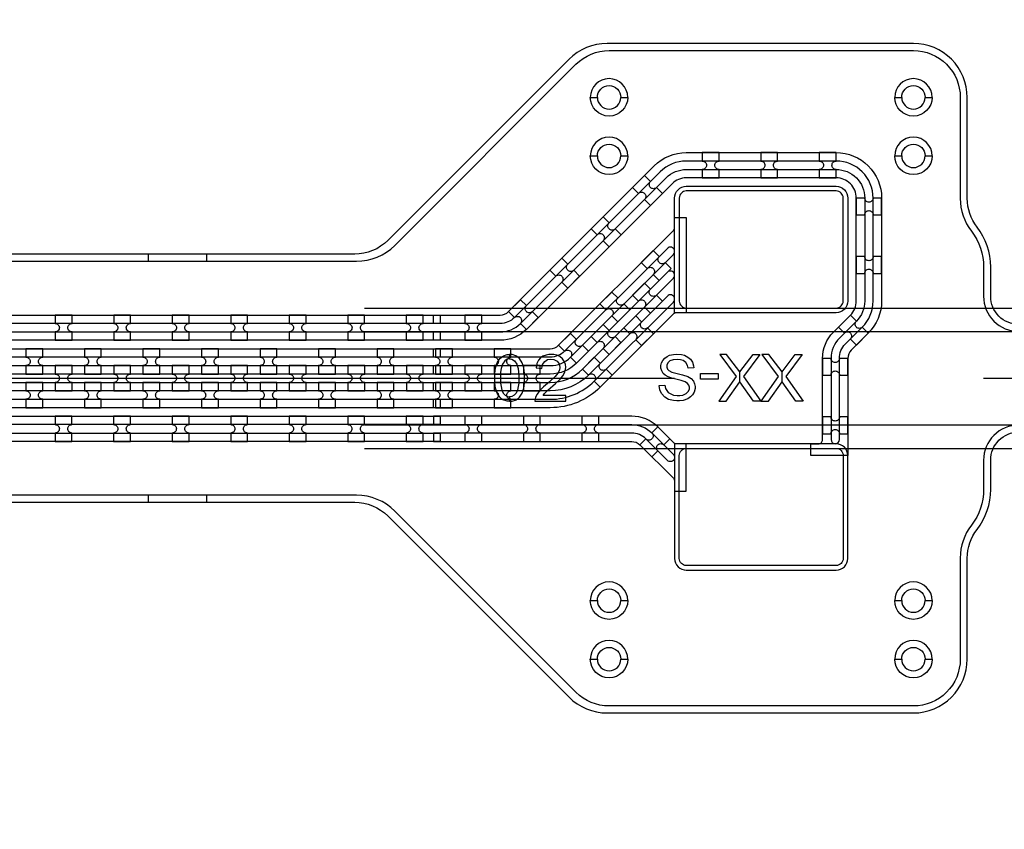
# Model space of a CAD drawing. Extents: x -63500 to 63500, y -63500 to 63500.
# Tile 274 of 296: x 34003 to 38208, y 7203 to 10662. Entities that reach past the tile are written whole.
import ezdxf

# ---------------------------------------------------------------- set-up
doc = ezdxf.new("R2010")
doc.units = 13
doc.header["$MEASUREMENT"] = 0
for name, color, linetype in [('1_Metal', 2, 'Continuous'), ('2_Electrodes', 5, 'Continuous'), ('3_Outline', 4, 'Continuous')]:
    doc.layers.add(name, color=color, linetype=linetype)

msp = doc.modelspace()

# ---------------------------------------------------------------- linework, layer by layer
for p, q in [((35474.8, 9430), (40820.7, 9430)), ((35474.8, 9330), (41213.2, 9330)), ((17300, 9130), (35800, 9130)), ((35800, 9130), (36800, 9130)), ((38120, 9130), (41120, 9130)), ((41213.2, 8930), (35474.8, 8930)), ((35474.8, 8830), (40757.7, 8830))]:
    msp.add_line(p, q)
for points in [[(36992.7, 9232.1), (37062.5, 9136.9), (36988.5, 9032.1), (37020.2, 9032.1), (37078.6, 9114), (37078.6, 9156.9), (37022.1, 9232.1), (36992.7, 9232.1)], [(37164.5, 9232.1), (37094.7, 9136.9), (37168.8, 9032.1), (37137.1, 9032.1), (37078.6, 9114), (37078.6, 9156.9), (37135.2, 9232.1), (37164.5, 9232.1)], [(37173, 9232.1), (37242.8, 9136.9), (37168.8, 9032.1), (37200.4, 9032.1), (37258.9, 9114), (37258.9, 9156.9), (37202.3, 9232.1), (37173, 9232.1)], [(37344.8, 9232.1), (37275, 9136.9), (37349, 9032.1), (37317.4, 9032.1), (37258.9, 9114), (37258.9, 9156.9), (37315.5, 9232.1), (37344.8, 9232.1)]]:
    msp.add_lwpolyline(points, close=True)
for radius in [50000, 47500, 45000]:
    msp.add_circle((0, 0), radius)
at = {"layer": '1_Metal'}
for points in [[(-50000, 0, -1), (50000, 0), (51000, 0, 1), (-51000, 0)], [(35770, 9400), (36054.9, 9400, 0.198912), (36090.3, 9414.7), (36712.8, 10037.2, -0.198912), (36850, 10094), (37490, 10094, -0.414214), (37684, 9900), (37684, 9460, -0.198912), (37627.2, 9322.9), (37554.6, 9250.3, 0.198912), (37540, 9215), (37540, 8800), (37382, 8800), (37382, 8850), (37414, 8850, 0.414214), (37432, 8868), (37432, 9215, -0.198912), (37478.3, 9326.7), (37550.8, 9399.2, 0.198912), (37576, 9460), (37576, 9900, 0.414214), (37490, 9986), (36850, 9986, 0.198912), (36789.2, 9960.8), (36166.7, 9338.3, -0.198912), (36054.9, 9292), (35770, 9292), (35770, 9328), (36054.9, 9328, 0.198912), (36141.2, 9363.8), (36763.7, 9986.3, -0.198912), (36850, 10022), (37490, 10022, -0.414214), (37612, 9900), (37612, 9460, -0.198912), (37576.3, 9373.8), (37503.7, 9301.2, 0.198912), (37468, 9215), (37468, 8868, 1), (37504, 8868), (37504, 9215, -0.198912), (37529.2, 9275.8), (37601.7, 9348.3, 0.198912), (37648, 9460), (37648, 9900, 0.414214), (37490, 10058), (36850, 10058, 0.198912), (36738.3, 10011.8), (36115.7, 9389.2, -0.198912), (36054.9, 9364), (35770, 9364)], [(36990, 10094), (36918, 10094), (36918, 10058, -0.414214), (36936, 10040), (36936, 10040, -0.414214), (36918, 10022), (36918, 9986), (36990, 9986), (36990, 10022, -0.414214), (36972, 10040), (36972, 10040, -0.414214), (36990, 10058)], [(37240, 10094), (37168, 10094), (37168, 10058, -0.414214), (37186, 10040), (37186, 10040, -0.414214), (37168, 10022), (37168, 9986), (37240, 9986), (37240, 10022, -0.414214), (37222, 10040), (37222, 10040, -0.414214), (37240, 10058)], [(37490, 10094), (37418, 10094), (37418, 10058, -0.414214), (37436, 10040), (37436, 10040, -0.414214), (37418, 10022), (37418, 9986), (37490, 9986), (37490, 10022, -0.414214), (37472, 10040), (37472, 10040, -0.414214), (37490, 10058)], [(36671.5, 9995.9), (36620.6, 9945), (36646.1, 9919.5, -0.414214), (36671.5, 9919.5), (36671.5, 9919.5, -0.414214), (36671.5, 9894.1), (36697, 9868.6), (36747.9, 9919.5), (36722.4, 9945, -0.414214), (36697, 9945), (36697, 9945, -0.414214), (36697, 9970.5)], [(37490, 9410), (36800, 9410), (36800, 9900, -0.414214), (36850, 9950), (37490, 9950, -0.414214), (37540, 9900), (37540, 9460, -0.414214)], [(37684, 9828), (37684, 9900), (37648, 9900, -0.414214), (37630, 9882), (37630, 9882, -0.414214), (37612, 9900), (37576, 9900), (37576, 9828), (37612, 9828, -0.414214), (37630, 9846), (37630, 9846, -0.414214), (37648, 9828)], [(36769.3, 9684.8), (36329.7, 9245.2, -0.198912), (36268.9, 9220), (35770, 9220), (35770, 9256), (36268.9, 9256, 0.198912), (36304.3, 9270.7), (36794.7, 9761.1, 0.198912), (36800, 9773.9), (36800, 9816.4), (36850, 9816.4), (36850, 9410), (36807.5, 9410, 0.198912), (36794.7, 9404.8), (36482.5, 9092.5, -0.198912), (36268.9, 9004), (35770, 9004), (35770, 9040), (36268.9, 9040, 0.198912), (36457, 9117.9), (36794.7, 9455.7, 1.000004), (36769.3, 9481.1), (36431.5, 9143.4, -0.198912), (36268.9, 9076), (35770, 9076), (35770, 9112), (36268.9, 9112, 0.198912), (36406.1, 9168.8), (36794.7, 9557.5, 1.000004), (36769.3, 9582.9), (36380.6, 9194.3, -0.198912), (36268.9, 9148), (35770, 9148), (35770, 9184), (36268.9, 9184, 0.198912), (36355.2, 9219.8), (36794.7, 9659.3, 1.000005)], [(36494.7, 9819.1), (36443.8, 9768.2), (36469.3, 9742.8, -0.414214), (36494.7, 9742.8), (36494.7, 9742.8, -0.414214), (36494.7, 9717.3), (36520.2, 9691.9), (36571.1, 9742.8), (36545.7, 9768.2, -0.414214), (36520.2, 9768.2), (36520.2, 9768.2, -0.414214), (36520.2, 9793.7)], [(36734.2, 9547.9), (36785.1, 9598.8), (36759.6, 9624.2, -0.414214), (36734.2, 9624.2), (36734.2, 9624.2, -0.414214), (36734.2, 9649.7), (36708.7, 9675.1), (36657.8, 9624.2), (36683.3, 9598.8, -0.414214), (36708.7, 9598.8), (36708.7, 9598.8, -0.414214), (36708.7, 9573.3), (36734.2, 9547.9)], [(36318, 9642.4), (36267.1, 9591.4), (36292.5, 9566, -0.414214), (36318, 9566), (36318, 9566, -0.414214), (36318, 9540.5), (36343.4, 9515.1), (36394.3, 9566), (36368.9, 9591.4, -0.414214), (36343.4, 9591.4), (36343.4, 9591.4, -0.414214), (36343.4, 9616.9)], [(37684, 9578), (37684, 9650), (37648, 9650, -0.414214), (37630, 9632), (37630, 9632, -0.414214), (37612, 9650), (37576, 9650), (37576, 9578), (37612, 9578, -0.414214), (37630, 9596), (37630, 9596, -0.414214), (37648, 9578)], [(36696.7, 9408.6), (36747.6, 9459.5), (36722.2, 9484.9, -0.414214), (36696.7, 9484.9), (36696.7, 9484.9, -0.414214), (36696.7, 9510.4), (36671.2, 9535.8), (36620.3, 9484.9), (36645.8, 9459.5, -0.414214), (36671.2, 9459.5), (36671.2, 9459.5, -0.414214), (36671.2, 9434), (36696.7, 9408.6)], [(36141.2, 9465.6), (36090.3, 9414.7), (36115.7, 9389.2, -0.414214), (36141.2, 9389.2), (36141.2, 9389.2, -0.414214), (36141.2, 9363.8), (36166.7, 9338.3), (36217.6, 9389.2), (36192.1, 9414.7, -0.414214), (36166.7, 9414.7), (36166.7, 9414.7, -0.414214), (36166.7, 9440.1)], [(36557.4, 9371.1), (36608.3, 9422), (36582.9, 9447.4, -0.414214), (36557.4, 9447.4), (36557.4, 9447.4, -0.414214), (36557.4, 9472.9), (36531.9, 9498.4), (36481, 9447.4), (36506.5, 9422, -0.414214), (36531.9, 9422), (36531.9, 9422, -0.414214), (36531.9, 9396.5), (36557.4, 9371.1)], [(34226, 9400), (34154, 9400), (34154, 9364, -0.414214), (34172, 9346), (34172, 9346, -0.414214), (34154, 9328), (34154, 9292), (34226, 9292), (34226, 9328, -0.414214), (34208, 9346), (34208, 9346, -0.414214), (34226, 9364)], [(34476, 9400), (34404, 9400), (34404, 9364, -0.414214), (34422, 9346), (34422, 9346, -0.414214), (34404, 9328), (34404, 9292), (34476, 9292), (34476, 9328, -0.414214), (34458, 9346), (34458, 9346, -0.414214), (34476, 9364)], [(34726, 9400), (34654, 9400), (34654, 9364, -0.414214), (34672, 9346), (34672, 9346, -0.414214), (34654, 9328), (34654, 9292), (34726, 9292), (34726, 9328, -0.414214), (34708, 9346), (34708, 9346, -0.414214), (34726, 9364)], [(34976, 9400), (34904, 9400), (34904, 9364, -0.414214), (34922, 9346), (34922, 9346, -0.414214), (34904, 9328), (34904, 9292), (34976, 9292), (34976, 9328, -0.414214), (34958, 9346), (34958, 9346, -0.414214), (34976, 9364)], [(35226, 9400), (35154, 9400), (35154, 9364, -0.414214), (35172, 9346), (35172, 9346, -0.414214), (35154, 9328), (35154, 9292), (35226, 9292), (35226, 9328, -0.414214), (35208, 9346), (35208, 9346, -0.414214), (35226, 9364)], [(35476, 9400), (35404, 9400), (35404, 9364, -0.414214), (35422, 9346), (35422, 9346, -0.414214), (35404, 9328), (35404, 9292), (35476, 9292), (35476, 9328, -0.414214), (35458, 9346), (35458, 9346, -0.414214), (35476, 9364)], [(35726, 9400), (35654, 9400), (35654, 9364, -0.414214), (35672, 9346), (35672, 9346, -0.414214), (35654, 9328), (35654, 9292), (35726, 9292), (35726, 9328, -0.414214), (35708, 9346), (35708, 9346, -0.414214), (35726, 9364)], [(35976, 9400), (35904, 9400), (35904, 9364, -0.414214), (35922, 9346), (35922, 9346, -0.414214), (35904, 9328), (35904, 9292), (35976, 9292), (35976, 9328, -0.414214), (35958, 9346), (35958, 9346, -0.414214), (35976, 9364)], [(36582.9, 9345.6), (36608.3, 9320.2, -0.414214), (36633.8, 9320.2), (36633.8, 9320.2, -0.414214), (36633.8, 9294.7), (36659.2, 9269.3), (36710.1, 9320.2), (36684.7, 9345.6, -0.414214), (36659.2, 9345.6), (36659.2, 9345.6, -0.414214), (36659.2, 9371.1), (36633.8, 9396.5)], [(37499.9, 9348.3), (37525.4, 9322.9, -0.414214), (37550.8, 9322.9), (37550.8, 9322.9, -0.414214), (37550.8, 9297.4), (37576.3, 9271.9), (37627.2, 9322.9), (37601.7, 9348.3, -0.414214), (37576.3, 9348.3), (37576.3, 9348.3, -0.414214), (37576.3, 9373.8), (37550.8, 9399.2)], [(36519.9, 9231.8), (36570.8, 9282.7), (36545.4, 9308.1, -0.414214), (36519.9, 9308.1), (36519.9, 9308.1, -0.414214), (36519.9, 9333.6), (36494.5, 9359.1), (36443.6, 9308.1), (36469, 9282.7, -0.414214), (36494.5, 9282.7), (36494.5, 9282.7, -0.414214), (36494.5, 9257.2), (36519.9, 9231.8)], [(36380.6, 9194.3), (36431.5, 9245.2), (36406.1, 9270.7, -0.414214), (36380.6, 9270.7), (36380.6, 9270.7, -0.414214), (36380.6, 9296.1), (36355.2, 9321.6), (36304.3, 9270.7), (36329.7, 9245.2, -0.414214), (36355.2, 9245.2), (36355.2, 9245.2, -0.414214), (36355.2, 9219.8), (36380.6, 9194.3)], [(35797.9, 9220), (8256, 9220, 0.414214), (6416, 7380), (6416, 6880, 0.414214), (8256, 5040), (9488, 5040, 0.414214), (9506, 5058), (9506, 5058), (9536.6, 5058), (9536.6, 4987.9), (9506.6, 4987.9, 0.384752), (9488.7, 5004), (8256, 5004, -0.414214), (6380, 6880), (6380, 7380, -0.414214), (8256, 9256), (35797.9, 9256)], [(34029.1, 9148), (34101.1, 9148), (34101.1, 9184, -0.414214), (34083.1, 9202), (34083.1, 9202, -0.414214), (34101.1, 9220), (34101.1, 9256), (34029.1, 9256), (34029.1, 9220, -0.414214), (34047.1, 9202), (34047.1, 9202, -0.414214), (34029.1, 9184), (34029.1, 9148)], [(34279.1, 9148), (34351.1, 9148), (34351.1, 9184, -0.414214), (34333.1, 9202), (34333.1, 9202, -0.414214), (34351.1, 9220), (34351.1, 9256), (34279.1, 9256), (34279.1, 9220, -0.414214), (34297.1, 9202), (34297.1, 9202, -0.414214), (34279.1, 9184), (34279.1, 9148)], [(34529.1, 9148), (34601.1, 9148), (34601.1, 9184, -0.414214), (34583.1, 9202), (34583.1, 9202, -0.414214), (34601.1, 9220), (34601.1, 9256), (34529.1, 9256), (34529.1, 9220, -0.414214), (34547.1, 9202), (34547.1, 9202, -0.414214), (34529.1, 9184), (34529.1, 9148)], [(34779.1, 9148), (34851.1, 9148), (34851.1, 9184, -0.414214), (34833.1, 9202), (34833.1, 9202, -0.414214), (34851.1, 9220), (34851.1, 9256), (34779.1, 9256), (34779.1, 9220, -0.414214), (34797.1, 9202), (34797.1, 9202, -0.414214), (34779.1, 9184), (34779.1, 9148)], [(35029.1, 9148), (35101.1, 9148), (35101.1, 9184, -0.414214), (35083.1, 9202), (35083.1, 9202, -0.414214), (35101.1, 9220), (35101.1, 9256), (35029.1, 9256), (35029.1, 9220, -0.414214), (35047.1, 9202), (35047.1, 9202, -0.414214), (35029.1, 9184), (35029.1, 9148)], [(35279.1, 9148), (35351.1, 9148), (35351.1, 9184, -0.414214), (35333.1, 9202), (35333.1, 9202, -0.414214), (35351.1, 9220), (35351.1, 9256), (35279.1, 9256), (35279.1, 9220, -0.414214), (35297.1, 9202), (35297.1, 9202, -0.414214), (35279.1, 9184), (35279.1, 9148)], [(35529.1, 9148), (35601.1, 9148), (35601.1, 9184, -0.414214), (35583.1, 9202), (35583.1, 9202, -0.414214), (35601.1, 9220), (35601.1, 9256), (35529.1, 9256), (35529.1, 9220, -0.414214), (35547.1, 9202), (35547.1, 9202, -0.414214), (35529.1, 9184), (35529.1, 9148)], [(35779.1, 9148), (35851.1, 9148), (35851.1, 9184, -0.414214), (35833.1, 9202), (35833.1, 9202, -0.414214), (35851.1, 9220), (35851.1, 9256), (35779.1, 9256), (35779.1, 9220, -0.414214), (35797.1, 9202), (35797.1, 9202, -0.414214), (35779.1, 9184), (35779.1, 9148)], [(36029.1, 9148), (36101.1, 9148), (36101.1, 9184, -0.414214), (36083.1, 9202), (36083.1, 9202, -0.414214), (36101.1, 9220), (36101.1, 9256), (36029.1, 9256), (36029.1, 9220, -0.414214), (36047.1, 9202), (36047.1, 9202, -0.414214), (36029.1, 9184), (36029.1, 9148)], [(36406.1, 9168.8), (36431.5, 9143.4, -0.414214), (36457, 9143.4), (36457, 9143.4, -0.414214), (36457, 9117.9), (36482.5, 9092.5), (36533.4, 9143.4), (36507.9, 9168.8, -0.414214), (36482.5, 9168.8), (36482.5, 9168.8, -0.414214), (36482.5, 9194.3), (36457, 9219.8)], [(37540, 9143), (37540, 9215), (37504, 9215, -0.414214), (37486, 9197), (37486, 9197, -0.414214), (37468, 9215), (37432, 9215), (37432, 9143), (37468, 9143, -0.414214), (37486, 9161), (37486, 9161, -0.414214), (37504, 9143)], [(35797.9, 9148), (8256, 9148, 0.414214), (6488, 7380), (6488, 6880, 0.414214), (8256, 5112), (9488, 5112, 0.414214), (9506, 5130), (9506, 5130), (9536.6, 5130), (9536.6, 5058), (9506, 5058, 0.414214), (9488, 5076), (8256, 5076, -0.414214), (6452, 6880), (6452, 7380, -0.414214), (8256, 9184), (35797.9, 9184)], [(34154.1, 9076), (34226.1, 9076), (34226.1, 9112, -0.414214), (34208.1, 9130), (34208.1, 9130, -0.414214), (34226.1, 9148), (34226.1, 9184), (34154.1, 9184), (34154.1, 9148, -0.414214), (34172.1, 9130), (34172.1, 9130, -0.414214), (34154.1, 9112), (34154.1, 9076)], [(34404.1, 9076), (34476.1, 9076), (34476.1, 9112, -0.414214), (34458.1, 9130), (34458.1, 9130, -0.414214), (34476.1, 9148), (34476.1, 9184), (34404.1, 9184), (34404.1, 9148, -0.414214), (34422.1, 9130), (34422.1, 9130, -0.414214), (34404.1, 9112), (34404.1, 9076)], [(34654.1, 9076), (34726.1, 9076), (34726.1, 9112, -0.414214), (34708.1, 9130), (34708.1, 9130, -0.414214), (34726.1, 9148), (34726.1, 9184), (34654.1, 9184), (34654.1, 9148, -0.414214), (34672.1, 9130), (34672.1, 9130, -0.414214), (34654.1, 9112), (34654.1, 9076)], [(34904.1, 9076), (34976.1, 9076), (34976.1, 9112, -0.414214), (34958.1, 9130), (34958.1, 9130, -0.414214), (34976.1, 9148), (34976.1, 9184), (34904.1, 9184), (34904.1, 9148, -0.414214), (34922.1, 9130), (34922.1, 9130, -0.414214), (34904.1, 9112), (34904.1, 9076)], [(35154.1, 9076), (35226.1, 9076), (35226.1, 9112, -0.414214), (35208.1, 9130), (35208.1, 9130, -0.414214), (35226.1, 9148), (35226.1, 9184), (35154.1, 9184), (35154.1, 9148, -0.414214), (35172.1, 9130), (35172.1, 9130, -0.414214), (35154.1, 9112), (35154.1, 9076)], [(35404.1, 9076), (35476.1, 9076), (35476.1, 9112, -0.414214), (35458.1, 9130), (35458.1, 9130, -0.414214), (35476.1, 9148), (35476.1, 9184), (35404.1, 9184), (35404.1, 9148, -0.414214), (35422.1, 9130), (35422.1, 9130, -0.414214), (35404.1, 9112), (35404.1, 9076)], [(35654.1, 9076), (35726.1, 9076), (35726.1, 9112, -0.414214), (35708.1, 9130), (35708.1, 9130, -0.414214), (35726.1, 9148), (35726.1, 9184), (35654.1, 9184), (35654.1, 9148, -0.414214), (35672.1, 9130), (35672.1, 9130, -0.414214), (35654.1, 9112), (35654.1, 9076)], [(35904.1, 9076), (35976.1, 9076), (35976.1, 9112, -0.414214), (35958.1, 9130), (35958.1, 9130, -0.414214), (35976.1, 9148), (35976.1, 9184), (35904.1, 9184), (35904.1, 9148, -0.414214), (35922.1, 9130), (35922.1, 9130, -0.414214), (35904.1, 9112), (35904.1, 9076)], [(36154.1, 9076), (36226.1, 9076), (36226.1, 9112, -0.414214), (36208.1, 9130), (36208.1, 9130, -0.414214), (36226.1, 9148), (36226.1, 9184), (36154.1, 9184), (36154.1, 9148, -0.414214), (36172.1, 9130), (36172.1, 9130, -0.414214), (36154.1, 9112), (36154.1, 9076)], [(35797.9, 9076), (8256, 9076, 0.414214), (6560, 7380), (6560, 6880, 0.414214), (8256, 5184), (9488, 5184, 0.414214), (9506, 5202), (9506, 5202), (9536.6, 5202), (9536.6, 5130), (9506, 5130, 0.414214), (9488, 5148), (8256, 5148, -0.414214), (6524, 6880), (6524, 7380, -0.414214), (8256, 9112), (35797.9, 9112)], [(34029.1, 9112), (34029.1, 9076, -0.414214), (34047.1, 9058), (34047.1, 9058, -0.414214), (34029.1, 9040), (34029.1, 9004), (34101.1, 9004), (34101.1, 9040, -0.414214), (34083.1, 9058), (34083.1, 9058, -0.414214), (34101.1, 9076), (34101.1, 9112)], [(34279.1, 9112), (34279.1, 9076, -0.414214), (34297.1, 9058), (34297.1, 9058, -0.414214), (34279.1, 9040), (34279.1, 9004), (34351.1, 9004), (34351.1, 9040, -0.414214), (34333.1, 9058), (34333.1, 9058, -0.414214), (34351.1, 9076), (34351.1, 9112)], [(34529.1, 9112), (34529.1, 9076, -0.414214), (34547.1, 9058), (34547.1, 9058, -0.414214), (34529.1, 9040), (34529.1, 9004), (34601.1, 9004), (34601.1, 9040, -0.414214), (34583.1, 9058), (34583.1, 9058, -0.414214), (34601.1, 9076), (34601.1, 9112)], [(34779.1, 9112), (34779.1, 9076, -0.414214), (34797.1, 9058), (34797.1, 9058, -0.414214), (34779.1, 9040), (34779.1, 9004), (34851.1, 9004), (34851.1, 9040, -0.414214), (34833.1, 9058), (34833.1, 9058, -0.414214), (34851.1, 9076), (34851.1, 9112)], [(35029.1, 9112), (35029.1, 9076, -0.414214), (35047.1, 9058), (35047.1, 9058, -0.414214), (35029.1, 9040), (35029.1, 9004), (35101.1, 9004), (35101.1, 9040, -0.414214), (35083.1, 9058), (35083.1, 9058, -0.414214), (35101.1, 9076), (35101.1, 9112)], [(35279.1, 9112), (35279.1, 9076, -0.414214), (35297.1, 9058), (35297.1, 9058, -0.414214), (35279.1, 9040), (35279.1, 9004), (35351.1, 9004), (35351.1, 9040, -0.414214), (35333.1, 9058), (35333.1, 9058, -0.414214), (35351.1, 9076), (35351.1, 9112)], [(35529.1, 9112), (35529.1, 9076, -0.414214), (35547.1, 9058), (35547.1, 9058, -0.414214), (35529.1, 9040), (35529.1, 9004), (35601.1, 9004), (35601.1, 9040, -0.414214), (35583.1, 9058), (35583.1, 9058, -0.414214), (35601.1, 9076), (35601.1, 9112)], [(35779.1, 9112), (35779.1, 9076, -0.414214), (35797.1, 9058), (35797.1, 9058, -0.414214), (35779.1, 9040), (35779.1, 9004), (35851.1, 9004), (35851.1, 9040, -0.414214), (35833.1, 9058), (35833.1, 9058, -0.414214), (35851.1, 9076), (35851.1, 9112)], [(36029.1, 9112), (36029.1, 9076, -0.414214), (36047.1, 9058), (36047.1, 9058, -0.414214), (36029.1, 9040), (36029.1, 9004), (36101.1, 9004), (36101.1, 9040, -0.414214), (36083.1, 9058), (36083.1, 9058, -0.414214), (36101.1, 9076), (36101.1, 9112)], [(35797.9, 9004), (8256, 9004, 0.414214), (6632, 7380), (6632, 6880, 0.414214), (8256, 5256), (9488.7, 5256, 0.384752), (9506.6, 5272.2), (9536.6, 5272.2), (9536.6, 5202), (9506, 5202, 0.414214), (9488, 5220), (8256, 5220, -0.414214), (6596, 6880), (6596, 7380, -0.414214), (8256, 9040), (35797.9, 9040)], [(34225.9, 8968), (34153.9, 8968), (34153.9, 8932, -0.414214), (34171.9, 8914), (34171.9, 8914, -0.414214), (34153.9, 8896), (34153.9, 8860), (34225.9, 8860), (34225.9, 8896, -0.414214), (34207.9, 8914), (34207.9, 8914, -0.414214), (34225.9, 8932)], [(34475.9, 8968), (34403.9, 8968), (34403.9, 8932, -0.414214), (34421.9, 8914), (34421.9, 8914, -0.414214), (34403.9, 8896), (34403.9, 8860), (34475.9, 8860), (34475.9, 8896, -0.414214), (34457.9, 8914), (34457.9, 8914, -0.414214), (34475.9, 8932)], [(34725.9, 8968), (34653.9, 8968), (34653.9, 8932, -0.414214), (34671.9, 8914), (34671.9, 8914, -0.414214), (34653.9, 8896), (34653.9, 8860), (34725.9, 8860), (34725.9, 8896, -0.414214), (34707.9, 8914), (34707.9, 8914, -0.414214), (34725.9, 8932)], [(34975.9, 8968), (34903.9, 8968), (34903.9, 8932, -0.414214), (34921.9, 8914), (34921.9, 8914, -0.414214), (34903.9, 8896), (34903.9, 8860), (34975.9, 8860), (34975.9, 8896, -0.414214), (34957.9, 8914), (34957.9, 8914, -0.414214), (34975.9, 8932)], [(35225.9, 8968), (35153.9, 8968), (35153.9, 8932, -0.414214), (35171.9, 8914), (35171.9, 8914, -0.414214), (35153.9, 8896), (35153.9, 8860), (35225.9, 8860), (35225.9, 8896, -0.414214), (35207.9, 8914), (35207.9, 8914, -0.414214), (35225.9, 8932)], [(35475.9, 8968), (35403.9, 8968), (35403.9, 8932, -0.414214), (35421.9, 8914), (35421.9, 8914, -0.414214), (35403.9, 8896), (35403.9, 8860), (35475.9, 8860), (35475.9, 8896, -0.414214), (35457.9, 8914), (35457.9, 8914, -0.414214), (35475.9, 8932)], [(35725.9, 8968), (35653.9, 8968), (35653.9, 8932, -0.414214), (35671.9, 8914), (35671.9, 8914, -0.414214), (35653.9, 8896), (35653.9, 8860), (35725.9, 8860), (35725.9, 8896, -0.414214), (35707.9, 8914), (35707.9, 8914, -0.414214), (35725.9, 8932)], [(35770, 8932), (36616.6, 8932, -0.198912), (36702.8, 8896.3), (36794.7, 8804.4, -1), (36769.3, 8778.9), (36677.4, 8870.8, 0.198912), (36616.6, 8896), (35770, 8896), (35770, 8860), (36616.6, 8860, -0.198912), (36651.9, 8845.4), (36794.7, 8702.6, -0.198912), (36800, 8689.8), (36800, 8647.3), (36850, 8647.3), (36850, 8850), (36807.5, 8850, -0.198912), (36794.7, 8855.3), (36728.3, 8921.8, 0.198912), (36616.6, 8968), (35770, 8968)], [(35975.9, 8968), (35903.9, 8968), (35903.9, 8932, -0.414214), (35921.9, 8914), (35921.9, 8914, -0.414214), (35903.9, 8896), (35903.9, 8860), (35975.9, 8860), (35975.9, 8896, -0.414214), (35957.9, 8914), (35957.9, 8914, -0.414214), (35975.9, 8932)], [(36225.9, 8968), (36153.9, 8968), (36153.9, 8932, -0.414214), (36171.9, 8914), (36171.9, 8914, -0.414214), (36153.9, 8896), (36153.9, 8860), (36225.9, 8860), (36225.9, 8896, -0.414214), (36207.9, 8914), (36207.9, 8914, -0.414214), (36225.9, 8932)], [(36475.9, 8968), (36403.9, 8968), (36403.9, 8932, -0.414214), (36421.9, 8914), (36421.9, 8914, -0.414214), (36403.9, 8896), (36403.9, 8860), (36475.9, 8860), (36475.9, 8896, -0.414214), (36457.9, 8914), (36457.9, 8914, -0.414214), (36475.9, 8932)], [(37540, 8893), (37540, 8965), (37504, 8965, -0.414214), (37486, 8947), (37486, 8947, -0.414214), (37468, 8965), (37432, 8965), (37432, 8893), (37468, 8893, -0.414214), (37486, 8911), (37486, 8911, -0.414214), (37504, 8893)], [(36779.2, 8870.8), (36728.3, 8921.8), (36702.8, 8896.3, -0.414214), (36702.8, 8870.8), (36702.8, 8870.8, -0.414214), (36677.4, 8870.8), (36651.9, 8845.4), (36702.8, 8794.5), (36728.3, 8819.9, -0.414214), (36728.3, 8845.4), (36728.3, 8845.4, -0.414214), (36753.7, 8845.4)], [(37490, 8850), (36800, 8850), (36800, 8360, 0.414214), (36850, 8310), (37490, 8310, 0.414214), (37540, 8360), (37540, 8800, 0.414214)]]:
    msp.add_lwpolyline(points, format="xyb", close=True, dxfattribs=at)
for points in [[(8255.9, 9400), (35797.9, 9400), (35797.9, 9364), (8256, 9364, 0.414214)], [(8256, 9328), (35797.9, 9328), (35797.9, 9292), (8255.9, 9292, 0.414214)], [(8255.9, 8968), (35797.9, 8968), (35797.9, 8932), (8256, 8932, 0.414214)], [(8256, 8896), (35797.9, 8896), (35797.9, 8860), (8255.9, 8860, 0.414214)]]:
    msp.add_lwpolyline(points, format="xyb", dxfattribs=at)
for points in [[(36095.4, 9032.1), (36085.2, 9032.1), (36065.7, 9038.4), (36052.9, 9049.8), (36042.3, 9065.9), (36035.4, 9087.3), (36032.4, 9109.4), (36032.4, 9149.9), (36035, 9174.8), (36041.9, 9195.9), (36053.9, 9214.8), (36068.6, 9226.2), (36085, 9232.1), (36095.4, 9232.1), (36095.4, 9212.4), (36085.4, 9210.8), (36074.1, 9204.6), (36064.3, 9190.6), (36059.2, 9171.8), (36057, 9155.6), (36056.1, 9139.6), (36056.1, 9124), (36056.9, 9109.2), (36058.5, 9094.8), (36061.8, 9079.1), (36067.7, 9066.8), (36076.7, 9057.5), (36086.3, 9052.6), (36095.4, 9051.1)], [(36095.4, 9032.1), (36105.6, 9032.1), (36125.1, 9038.4), (36137.9, 9049.8), (36148.5, 9065.9), (36155.4, 9087.3), (36158.5, 9109.4), (36158.5, 9149.9), (36155.8, 9174.8), (36148.9, 9195.9), (36136.9, 9214.8), (36122.3, 9226.2), (36105.8, 9232.1), (36095.4, 9232.1), (36095.4, 9212.4), (36105.4, 9210.8), (36116.7, 9204.6), (36126.5, 9190.6), (36131.7, 9171.8), (36133.8, 9155.6), (36134.8, 9139.6), (36134.8, 9124), (36133.9, 9109.2), (36132.3, 9094.8), (36129, 9079.1), (36123.2, 9066.8), (36114.1, 9057.5), (36104.6, 9052.6), (36095.4, 9051.1)], [(36208.2, 9174.4), (36233.5, 9171.7), (36236.1, 9188.6), (36245, 9202), (36257.4, 9209.4), (36270.9, 9211.6), (36283.7, 9210.6), (36298, 9203.2), (36307.1, 9191), (36309.9, 9177.3), (36307.7, 9163.9), (36301.3, 9152.1), (36289.3, 9136.9), (36265.8, 9115.1), (36239.8, 9093), (36222.5, 9075.7), (36212.6, 9062.2), (36206.2, 9048.5), (36204.2, 9040.9), (36203.6, 9032.1), (36335.8, 9032.1), (36335.8, 9055.8), (36238, 9055.8), (36244.2, 9064.8), (36258.2, 9078.5), (36291.3, 9107), (36310.7, 9125.5), (36322.8, 9140.3), (36329.9, 9152.9), (36334.2, 9166.8), (36335, 9176.8), (36333.8, 9189), (36329.8, 9200.5), (36321.4, 9213.2), (36309.5, 9223.1), (36297.3, 9228.7), (36284.4, 9231.4), (36272.9, 9232.1), (36262.1, 9231.4), (36250.9, 9229.1), (36237.6, 9224), (36227.6, 9217.2), (36219.2, 9207.9), (36211.9, 9193.1), (36208.2, 9174.4)], [(36734.6, 9098.7), (36758.4, 9100.7), (36761, 9086.8), (36773, 9068.5), (36795.5, 9057.1), (36811.2, 9055.9), (36822.1, 9055.9), (36835.8, 9058.3), (36849.6, 9064.6), (36858.5, 9072.9), (36862.9, 9083.5), (36862.9, 9092.1), (36860.5, 9100.7), (36854.4, 9107.9), (36844.4, 9114.4), (36827.6, 9120.1), (36787.8, 9130), (36772.4, 9135.5), (36759.1, 9143.6), (36751.4, 9150.6), (36744.9, 9161.1), (36741.6, 9173.2), (36741.6, 9183.9), (36744.2, 9196.2), (36749.5, 9206.5), (36757.7, 9216.1), (36768.1, 9222.8), (36778.8, 9227.9), (36795.2, 9231.6), (36809.5, 9232.8), (36828.9, 9231.3), (36841.6, 9227.9), (36856.9, 9220.2), (36867.6, 9211.6), (36876.5, 9198.2), (36881, 9183.6), (36881.8, 9174.8), (36857.4, 9172.8), (36855.4, 9185.1), (36847.8, 9197.2), (36837, 9205.5), (36824.7, 9209), (36810.4, 9209.9), (36793.5, 9208.8), (36779.7, 9203.7), (36770.5, 9195.2), (36766.5, 9185.2), (36766.5, 9177.8), (36769.2, 9169.1), (36775.2, 9162.8), (36788.3, 9156.6), (36833.3, 9144.9), (36855.8, 9137.4), (36870.3, 9128.6), (36880.3, 9117.3), (36885.5, 9105.8), (36887.9, 9094.4), (36887.9, 9085.8), (36883.7, 9071.2), (36876.6, 9058.7), (36868, 9049.9), (36856.4, 9041.8), (36836.2, 9034.8), (36820.7, 9032.8), (36809.9, 9032.8), (36795.1, 9034.4), (36774.3, 9039.7), (36757.6, 9049.3), (36744.6, 9064.2), (36737.3, 9080.4), (36734.6, 9098.7)], [(36986.3, 9150.4), (36986.3, 9125.5), (36911.2, 9125.5), (36911.2, 9150.4), (36986.3, 9150.4)]]:
    msp.add_lwpolyline(points, close=True, dxfattribs=at)
at = {"layer": '2_Electrodes'}
for points in [[(47500, 0, 1), (-47500, 0), (-51000, 0, -1), (51000, 0)], [(36600, 10330, 1), (36440, 10330), (36470, 10330, -1), (36570, 10330)], [(36600, 10330, 1), (36440, 10330), (36470, 10330, -1), (36570, 10330)], [(37900, 10330, 1), (37740, 10330), (37770, 10330, -1), (37870, 10330)], [(37900, 10330, 1), (37740, 10330), (37770, 10330, -1), (37870, 10330)], [(36600, 10330, -1), (36440, 10330), (36470, 10330, 1), (36570, 10330)], [(36600, 10330, -1), (36440, 10330), (36470, 10330, 1), (36570, 10330)], [(37900, 10330, -1), (37740, 10330), (37770, 10330, 1), (37870, 10330)], [(37900, 10330, -1), (37740, 10330), (37770, 10330, 1), (37870, 10330)], [(36600, 10080, 1), (36440, 10080), (36470, 10080, -1), (36570, 10080)], [(36600, 10080, 1), (36440, 10080), (36470, 10080, -1), (36570, 10080)], [(37900, 10080, 1), (37740, 10080), (37770, 10080, -1), (37870, 10080)], [(37900, 10080, 1), (37740, 10080), (37770, 10080, -1), (37870, 10080)], [(36600, 10080, -1), (36440, 10080), (36470, 10080, 1), (36570, 10080)], [(36600, 10080, -1), (36440, 10080), (36470, 10080, 1), (36570, 10080)], [(37900, 10080, -1), (37740, 10080), (37770, 10080, 1), (37870, 10080)], [(37900, 10080, -1), (37740, 10080), (37770, 10080, 1), (37870, 10080)], [(37490, 9930), (36850, 9930, 0.414214), (36820, 9900), (36820, 9460, 0.414214), (36850, 9430), (37490, 9430, 0.414214), (37520, 9460), (37520, 9900, 0.414214)], [(6306.6, 5330, 0.610914), (6428.5, 5567.5, -0.156977), (6006, 6880), (6006, 7380, -0.414214), (8256, 9630), (34801.8, 9630), (34801.8, 9660), (8256, 9660, 0.414214), (5976, 7380), (5976, 6880, 0.156977), (6404.1, 5550, -0.610914), (6306.6, 5360)], [(37490, 8330), (36850, 8330, -0.414214), (36820, 8360), (36820, 8800, -0.414214), (36850, 8830), (37490, 8830, -0.414214), (37520, 8800), (37520, 8360, -0.414214)], [(36600, 8180, 1), (36440, 8180), (36470, 8180, -1), (36570, 8180)], [(36600, 8180, 1), (36440, 8180), (36470, 8180, -1), (36570, 8180)], [(37900, 8180, 1), (37740, 8180), (37770, 8180, -1), (37870, 8180)], [(37900, 8180, 1), (37740, 8180), (37770, 8180, -1), (37870, 8180)], [(36600, 8180, -1), (36440, 8180), (36470, 8180, 1), (36570, 8180)], [(36600, 8180, -1), (36440, 8180), (36470, 8180, 1), (36570, 8180)], [(37900, 8180, -1), (37740, 8180), (37770, 8180, 1), (37870, 8180)], [(37900, 8180, -1), (37740, 8180), (37770, 8180, 1), (37870, 8180)], [(36600, 7930, 1), (36440, 7930), (36470, 7930, -1), (36570, 7930)], [(36600, 7930, 1), (36440, 7930), (36470, 7930, -1), (36570, 7930)], [(37900, 7930, 1), (37740, 7930), (37770, 7930, -1), (37870, 7930)], [(37900, 7930, 1), (37740, 7930), (37770, 7930, -1), (37870, 7930)], [(36600, 7930, -1), (36440, 7930), (36470, 7930, 1), (36570, 7930)], [(36600, 7930, -1), (36440, 7930), (36470, 7930, 1), (36570, 7930)], [(37900, 7930, -1), (37740, 7930), (37770, 7930, 1), (37870, 7930)], [(37900, 7930, -1), (37740, 7930), (37770, 7930, 1), (37870, 7930)]]:
    msp.add_lwpolyline(points, format="xyb", close=True, dxfattribs=at)
for points in [[(38270, 9360, -0.414214), (38150, 9480), (38150, 9605, 0.165811), (38091.7, 9776.1, -0.165811), (38050, 9898.3), (38050, 10330, 0.414214), (37820, 10560), (36511.5, 10560, 0.198912), (36348.9, 10492.7), (35574.8, 9718.6, -0.198912), (35433.4, 9660), (34551.8, 9660), (34551.8, 9630), (35441.9, 9630, 0.198912), (35604.5, 9697.4), (36378.6, 10471.5, -0.198912), (36520, 10530), (37820, 10530, -0.414214), (38020, 10330), (38020, 9898.3, 0.165811), (38067.9, 9757.8, -0.165811), (38120, 9605), (38120, 9480, 0.414214), (38270, 9330)], [(38270, 8930, 0.414214), (38120, 8780), (38120, 8655, -0.165811), (38067.9, 8502.3, 0.165811), (38020, 8361.8), (38020, 7930, -0.414214), (37820, 7730), (36520, 7730, -0.198912), (36378.6, 7788.6), (35604.5, 8562.7, 0.198912), (35441.9, 8630), (34551.8, 8630), (34551.8, 8600), (35433.4, 8600, -0.198912), (35574.8, 8541.5), (36348.9, 7767.4, 0.198912), (36511.5, 7700), (37820, 7700, 0.414214), (38050, 7930), (38050, 8361.8, -0.165811), (38091.7, 8484, 0.165811), (38150, 8655), (38150, 8780, -0.414214), (38270, 8900)], [(8256, 8600), (34801.8, 8600), (34801.8, 8630), (8256, 8630, 0.414214)]]:
    msp.add_lwpolyline(points, format="xyb", dxfattribs=at)
at = {"layer": '3_Outline'}
for points in [[(47500, 0, 1), (-47500, 0), (-51000, 0, -1), (51000, 0)], [(36600, 10330, 1), (36440, 10330), (36470, 10330, -1), (36570, 10330)], [(37900, 10330, 1), (37740, 10330), (37770, 10330, -1), (37870, 10330)], [(36600, 10330, -1), (36440, 10330), (36470, 10330, 1), (36570, 10330)], [(37900, 10330, -1), (37740, 10330), (37770, 10330, 1), (37870, 10330)], [(36600, 10080, 1), (36440, 10080), (36470, 10080, -1), (36570, 10080)], [(37900, 10080, 1), (37740, 10080), (37770, 10080, -1), (37870, 10080)], [(36600, 10080, -1), (36440, 10080), (36470, 10080, 1), (36570, 10080)], [(37900, 10080, -1), (37740, 10080), (37770, 10080, 1), (37870, 10080)], [(6306.6, 5330, 0.610914), (6428.5, 5567.5, -0.156977), (6006, 6880), (6006, 7380, -0.414214), (8256, 9630), (34801.8, 9630), (34801.8, 9660), (8256, 9660, 0.414214), (5976, 7380), (5976, 6880, 0.156977), (6404.1, 5550, -0.610914), (6306.6, 5360)], [(36600, 8180, 1), (36440, 8180), (36470, 8180, -1), (36570, 8180)], [(37900, 8180, 1), (37740, 8180), (37770, 8180, -1), (37870, 8180)], [(36600, 8180, -1), (36440, 8180), (36470, 8180, 1), (36570, 8180)], [(37900, 8180, -1), (37740, 8180), (37770, 8180, 1), (37870, 8180)], [(36600, 7930, 1), (36440, 7930), (36470, 7930, -1), (36570, 7930)], [(37900, 7930, 1), (37740, 7930), (37770, 7930, -1), (37870, 7930)], [(36600, 7930, -1), (36440, 7930), (36470, 7930, 1), (36570, 7930)], [(37900, 7930, -1), (37740, 7930), (37770, 7930, 1), (37870, 7930)]]:
    msp.add_lwpolyline(points, format="xyb", close=True, dxfattribs=at)
for points in [[(38270, 9360, -0.414214), (38150, 9480), (38150, 9605, 0.165811), (38091.7, 9776.1, -0.165811), (38050, 9898.3), (38050, 10330, 0.414214), (37820, 10560), (36511.5, 10560, 0.198912), (36348.9, 10492.7), (35574.8, 9718.6, -0.198912), (35433.4, 9660), (34551.8, 9660), (34551.8, 9630), (35441.9, 9630, 0.198912), (35604.5, 9697.4), (36378.6, 10471.5, -0.198912), (36520, 10530), (37820, 10530, -0.414214), (38020, 10330), (38020, 9898.3, 0.165811), (38067.9, 9757.8, -0.165811), (38120, 9605), (38120, 9480, 0.414214), (38270, 9330)], [(38270, 8930, 0.414214), (38120, 8780), (38120, 8655, -0.165811), (38067.9, 8502.3, 0.165811), (38020, 8361.8), (38020, 7930, -0.414214), (37820, 7730), (36520, 7730, -0.198912), (36378.6, 7788.6), (35604.5, 8562.7, 0.198912), (35441.9, 8630), (34551.8, 8630), (34551.8, 8600), (35433.4, 8600, -0.198912), (35574.8, 8541.5), (36348.9, 7767.4, 0.198912), (36511.5, 7700), (37820, 7700, 0.414214), (38050, 7930), (38050, 8361.8, -0.165811), (38091.7, 8484, 0.165811), (38150, 8655), (38150, 8780, -0.414214), (38270, 8900)], [(8256, 8600), (34801.8, 8600), (34801.8, 8630), (8256, 8630, 0.414214)]]:
    msp.add_lwpolyline(points, format="xyb", dxfattribs=at)

doc.saveas('drawing.dxf')
